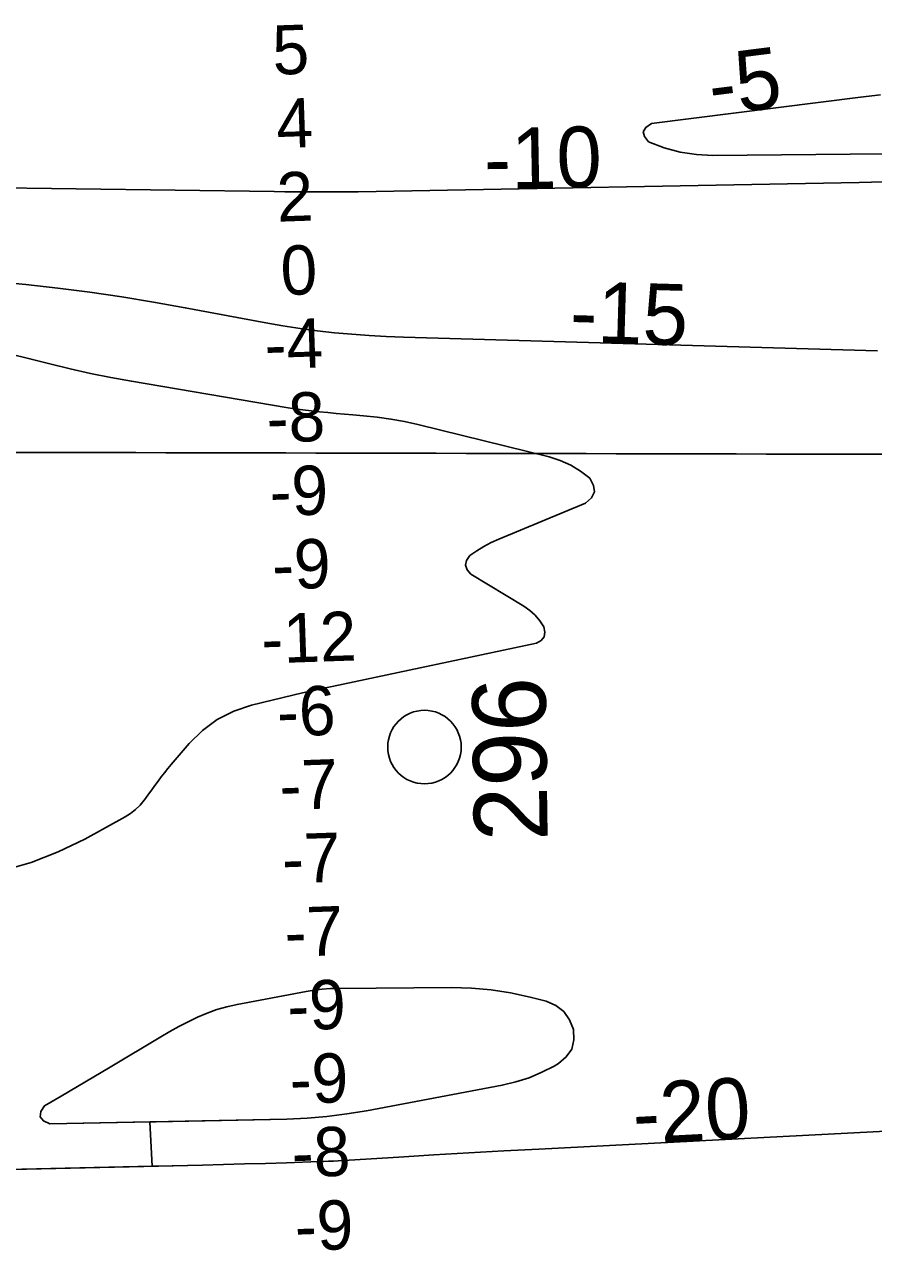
# Model space of a CAD drawing. Extents: x 3192986 to 3230865, y 867483 to 892886.
# Drawn here: x 3199336 to 3200491, y 877893 to 879561 of the extents above; entities that cross this region are included whole.
import ezdxf

# ---------------------------------------------------------------- set-up
doc = ezdxf.new("R2010")
doc.units = 0
for name, color, linetype in [('V-GRID-MAJR', 7, 'Continuous'), ('V-RIVR-IDEN', 7, 'Continuous'), ('V-RIVR-MILE', 7, 'Continuous'), ('V-RIVR-RANG', 7, 'Continuous'), ('V-TOPO-DPTH', 7, 'Continuous'), ('V-TOPO-MINR', 7, 'Continuous'), ('V-TOPO-MINR-IDEN', 7, 'Continuous')]:
    doc.layers.add(name, color=color, linetype=linetype)

msp = doc.modelspace()

# ---------------------------------------------------------------- linework, layer by layer
at = {"layer": 'V-GRID-MAJR'}
msp.add_spline([(3197200.8, 878983.5), (3202427.8, 878971.7), (3207654.8, 878960.7), (3212881.9, 878950.4), (3218108.9, 878940.9), (3223335.9, 878932.2), (3228562.9, 878924.2)], degree=3, dxfattribs=at)
at = {"layer": 'V-RIVR-MILE'}
msp.add_circle((3199880.2, 878577.7), 50, dxfattribs=at)
at = {"layer": 'V-TOPO-DPTH'}
for points in [[(3199271.4, 879339), (3199676, 879333.3), (3199690.3, 879333.2), (3199704.5, 879333), (3199718.8, 879332.9), (3199733, 879332.8), (3199747.3, 879332.8), (3199761.5, 879332.8), (3199775.8, 879333), (3199790, 879333.2), (3200471.4, 879345.9), (3200505.1, 879346.6)], [(3199271.4, 879339), (3199676, 879333.3), (3199690.3, 879333.2), (3199704.5, 879333), (3199718.8, 879332.9), (3199733, 879332.8), (3199747.3, 879332.8), (3199761.5, 879332.8), (3199775.8, 879333), (3199790, 879333.2), (3200471.4, 879345.9), (3200505.1, 879346.6)], [(3199307.3, 878410), (3199345.4, 878420.7), (3199382.2, 878435.3), (3199418.1, 878452.6), (3199473.1, 878482.7), (3199480.4, 878487.4), (3199487.3, 878492.6), (3199493.4, 878498.7), (3199499, 878505.3), (3199500.8, 878507.8), (3199505.1, 878513.6), (3199509.4, 878519.5), (3199513.7, 878525.4), (3199518, 878531.2), (3199522.3, 878537.1), (3199526.7, 878542.8), (3199531.3, 878548.5), (3199535.9, 878554.1), (3199560.3, 878582.8), (3199578.5, 878600.4), (3199598.4, 878615.4), (3199620.8, 878626.4), (3199644.8, 878634.7), (3199701.1, 878648.1), (3199714.5, 878651.3), (3199727.9, 878654.4), (3199741.3, 878657.3), (3199754.7, 878660.2), (3200032.4, 878719.1), (3200038.8, 878722.9), (3200043, 878727.6), (3200043.8, 878733.9), (3200042.5, 878741.2), (3200037, 878749.5), (3200030.7, 878757.1), (3200023.3, 878763.7), (3200015.2, 878769.5), (3199943.3, 878812.8), (3199938.3, 878818.9), (3199935.9, 878825.2), (3199937.6, 878831.6), (3199942.1, 878838.2), (3199951.4, 878844.7), (3199961, 878850.6), (3199971, 878855.8), (3199981.3, 878860.5), (3200099.4, 878909.4), (3200107.4, 878916.8), (3200111.7, 878924.8), (3200110.3, 878933.7), (3200105.2, 878943.3), (3200092.6, 878953), (3200079.3, 878961.4), (3200064.9, 878967.6), (3200049.8, 878972.6), (3199871.3, 879016.3), (3199853, 879020.4), (3199834.6, 879023.8), (3199816.1, 879026.4), (3199797.5, 879028.4), (3199782.9, 879029.6), (3199771.6, 879030.6), (3199760.2, 879031.6), (3199748.8, 879032.7), (3199737.5, 879033.8), (3199726.1, 879035), (3199714.8, 879036.4), (3199703.5, 879038), (3199692.2, 879039.8), (3199481.6, 879075.3), (3199453.8, 879080.4), (3199426, 879086), (3199398.4, 879092.3), (3199370.9, 879099.1), (3199343.5, 879106), (3199315.9, 879112.6)], [(3199315.9, 879112.6), (3199343.5, 879106), (3199370.9, 879099.1), (3199398.4, 879092.3), (3199426, 879086), (3199453.8, 879080.4), (3199481.6, 879075.3), (3199692.2, 879039.8), (3199703.5, 879038), (3199714.8, 879036.4), (3199726.1, 879035), (3199737.5, 879033.8), (3199748.8, 879032.7), (3199760.2, 879031.6), (3199771.6, 879030.6), (3199782.9, 879029.6), (3199797.5, 879028.4), (3199816.1, 879026.4), (3199834.6, 879023.8), (3199853, 879020.4), (3199871.3, 879016.3), (3200049.8, 878972.6), (3200064.9, 878967.6), (3200079.3, 878961.4), (3200092.6, 878953), (3200105.2, 878943.3), (3200110.3, 878933.7), (3200111.7, 878924.8), (3200107.4, 878916.8), (3200099.4, 878909.4), (3199981.3, 878860.5), (3199971, 878855.8), (3199961, 878850.6), (3199951.4, 878844.7), (3199942.1, 878838.2), (3199937.6, 878831.6), (3199935.9, 878825.2), (3199938.3, 878818.9), (3199943.3, 878812.8), (3200015.2, 878769.5), (3200023.3, 878763.7), (3200030.7, 878757.1), (3200037, 878749.5), (3200042.5, 878741.2), (3200043.8, 878733.9), (3200043, 878727.6), (3200038.8, 878722.9), (3200032.4, 878719.1), (3199754.7, 878660.2), (3199741.3, 878657.3), (3199727.9, 878654.4), (3199714.5, 878651.3), (3199701.1, 878648.1), (3199644.8, 878634.7), (3199620.8, 878626.4), (3199598.4, 878615.4), (3199578.5, 878600.4), (3199560.3, 878582.8), (3199535.9, 878554.1), (3199531.3, 878548.5), (3199526.7, 878542.8), (3199522.3, 878537.1), (3199518, 878531.2), (3199513.7, 878525.4), (3199509.4, 878519.5), (3199505.1, 878513.6), (3199500.8, 878507.8), (3199499, 878505.3), (3199493.4, 878498.7), (3199487.3, 878492.6), (3199480.4, 878487.4), (3199473.1, 878482.7), (3199418.1, 878452.6), (3199382.2, 878435.3), (3199345.4, 878420.7), (3199307.3, 878410)], [(3199515.5, 878068), (3199693.2, 878071.7), (3199720.5, 878072.9), (3199747.6, 878075.1), (3199774.5, 878078.6), (3199801.4, 878082.9), (3199985.9, 878117.8), (3200004.4, 878122.3), (3200022.4, 878127.9), (3200039.8, 878135.3), (3200056.8, 878143.8), (3200062.6, 878147.1), (3200073.1, 878156.3), (3200080.5, 878166.9), (3200083.3, 878179.5), (3200083.1, 878193.5), (3200077.6, 878206.8), (3200069.8, 878218), (3200058.8, 878226.1), (3200045.7, 878232), (3200023.8, 878237.5), (3199997.4, 878243.2), (3199970.9, 878247.4), (3199944.1, 878249.6), (3199917.1, 878250.5), (3199763.2, 878249.5), (3199752.2, 878249.1), (3199741.2, 878248.3), (3199730.3, 878247), (3199719.5, 878245.2), (3199625.4, 878227.6), (3199611.5, 878224.5), (3199597.9, 878220.7), (3199584.7, 878215.8), (3199571.6, 878210.3), (3199558.9, 878204), (3199546.2, 878197.5), (3199533.8, 878190.6), (3199521.5, 878183.5), (3199452.7, 878142.5), (3199430.5, 878129.2), (3199408.2, 878116.1), (3199385.9, 878103), (3199363.6, 878089.9), (3199358.5, 878081.8), (3199357.4, 878074.7)], [(3199357.4, 878074.7), (3199362, 878069.3), (3199370.6, 878065), (3199693.2, 878071.7), (3199720.5, 878072.9), (3199747.6, 878075.1), (3199774.5, 878078.6), (3199801.4, 878082.9), (3199985.9, 878117.8), (3200004.4, 878122.3), (3200022.4, 878127.9), (3200039.8, 878135.3), (3200056.8, 878143.8), (3200062.6, 878147.1), (3200073.1, 878156.3), (3200080.5, 878166.9), (3200083.3, 878179.5), (3200083.1, 878193.5), (3200077.6, 878206.8), (3200069.8, 878218), (3200058.8, 878226.1), (3200045.7, 878232), (3200023.8, 878237.5), (3199997.4, 878243.2), (3199970.9, 878247.4), (3199944.1, 878249.6), (3199917.1, 878250.5), (3199763.2, 878249.5), (3199752.2, 878249.1), (3199741.2, 878248.3), (3199730.3, 878247), (3199719.5, 878245.2), (3199625.4, 878227.6), (3199611.5, 878224.5), (3199597.9, 878220.7), (3199584.7, 878215.8), (3199571.6, 878210.3), (3199558.9, 878204), (3199546.2, 878197.5), (3199533.8, 878190.6), (3199521.5, 878183.5), (3199452.7, 878142.5), (3199430.5, 878129.2), (3199408.2, 878116.1), (3199385.9, 878103), (3199363.6, 878089.9), (3199358.5, 878081.8), (3199357.4, 878074.7)], [(3199357.4, 878074.7), (3199362, 878069.3), (3199370.6, 878065), (3199506.7, 878067.8)], [(3199506.7, 878067.8), (3199509.8, 878007.6), (3198879.3, 877993.2)], [(3198879.3, 877993.2), (3199578.4, 878009.2), (3199607, 878009.9), (3199635.5, 878010.6), (3199664.1, 878011.4), (3199692.7, 878012.3), (3199736.6, 878013.8), (3199743.2, 878014), (3199749.8, 878014.3), (3199756.4, 878014.6), (3199763, 878015), (3199845.2, 878020), (3199892.8, 878022.9), (3199940.5, 878025.7), (3199988.2, 878028.3), (3200035.9, 878030.8), (3200612.9, 878060.8)], [(3200612.9, 878060.8), (3200035.9, 878030.8), (3199988.2, 878028.3), (3199940.5, 878025.7), (3199892.8, 878022.9), (3199845.2, 878020), (3199763, 878015), (3199756.4, 878014.6), (3199749.8, 878014.3), (3199743.2, 878014), (3199736.6, 878013.8), (3199692.7, 878012.3), (3199664.1, 878011.4), (3199635.5, 878010.6), (3199607, 878009.9), (3199578.4, 878009.2), (3199516.7, 878007.8), (3199509.8, 878007.6), (3199506.7, 878067.8), (3199515.5, 878068)]]:
    msp.add_lwpolyline(points, dxfattribs=at)
at = {"layer": 'V-TOPO-MINR'}
for points in [[(3200505.7, 879384.5), (3200272.6, 879382.3), (3200250, 879383.6), (3200227.8, 879386.9), (3200206.3, 879393), (3200185.1, 879401), (3200179.5, 879408.2), (3200177.7, 879414.8), (3200181.4, 879420.6), (3200188.9, 879425.8), (3200473.4, 879461.9), (3200500.6, 879465.1)], [(3200505.1, 879346.6), (3200471.4, 879345.9), (3199790, 879333.2), (3199775.8, 879333), (3199761.5, 879332.8), (3199747.3, 879332.8), (3199733, 879332.8), (3199718.8, 879332.9), (3199704.5, 879333), (3199690.3, 879333.2), (3199676, 879333.3), (3199271.4, 879339)], [(3200496.2, 879116.7), (3199851.9, 879135.2), (3199828.3, 879136.2), (3199804.8, 879137.4), (3199781.3, 879139.2), (3199757.8, 879141.4), (3199734.4, 879144.1), (3199711.1, 879147.2), (3199687.8, 879150.9), (3199664.6, 879154.9), (3199554.8, 879175.4), (3199511.6, 879183.1), (3199468.4, 879190.1), (3199425.1, 879196.4), (3199381.6, 879202.1), (3199338.1, 879206.8), (3199294.5, 879210.9)], [(3199307.3, 878410), (3199345.4, 878420.7), (3199382.2, 878435.3), (3199418.1, 878452.6), (3199473.1, 878482.7), (3199480.4, 878487.4), (3199487.3, 878492.6), (3199493.4, 878498.7), (3199499, 878505.3), (3199500.8, 878507.8), (3199505.1, 878513.6), (3199509.4, 878519.5), (3199513.7, 878525.4), (3199518, 878531.2), (3199522.3, 878537.1), (3199526.7, 878542.8), (3199531.3, 878548.5), (3199535.9, 878554.1), (3199560.3, 878582.8), (3199578.5, 878600.4), (3199598.4, 878615.4), (3199620.8, 878626.4), (3199644.8, 878634.7), (3199701.1, 878648.1), (3199714.5, 878651.3), (3199727.9, 878654.4), (3199741.3, 878657.3), (3199754.7, 878660.2), (3200032.4, 878719.1), (3200038.8, 878722.9), (3200043, 878727.6), (3200043.8, 878733.9), (3200042.5, 878741.2), (3200037, 878749.5), (3200030.7, 878757.1), (3200023.3, 878763.7), (3200015.2, 878769.5), (3199943.3, 878812.8), (3199938.3, 878818.9), (3199935.9, 878825.2), (3199937.6, 878831.6), (3199942.1, 878838.2), (3199951.4, 878844.7), (3199961, 878850.6), (3199971, 878855.8), (3199981.3, 878860.5), (3200099.4, 878909.4), (3200107.4, 878916.8), (3200111.7, 878924.8), (3200110.3, 878933.7), (3200105.2, 878943.3), (3200092.6, 878953), (3200079.3, 878961.4), (3200064.9, 878967.6), (3200049.8, 878972.6), (3199871.3, 879016.3), (3199853, 879020.4), (3199834.6, 879023.8), (3199816.1, 879026.4), (3199797.5, 879028.4), (3199782.9, 879029.6), (3199771.6, 879030.6), (3199760.2, 879031.6), (3199748.8, 879032.7), (3199737.5, 879033.8), (3199726.1, 879035), (3199714.8, 879036.4), (3199703.5, 879038), (3199692.2, 879039.8), (3199481.6, 879075.3), (3199453.8, 879080.4), (3199426, 879086), (3199398.4, 879092.3), (3199370.9, 879099.1), (3199343.5, 879106), (3199315.9, 879112.6)], [(3199357.4, 878074.7), (3199362, 878069.3), (3199370.6, 878065), (3199693.2, 878071.7), (3199720.5, 878072.9), (3199747.6, 878075.1), (3199774.5, 878078.6), (3199801.4, 878082.9), (3199985.9, 878117.8), (3200004.4, 878122.3), (3200022.4, 878127.9), (3200039.8, 878135.3), (3200056.8, 878143.8), (3200062.6, 878147.1), (3200073.1, 878156.3), (3200080.5, 878166.9), (3200083.3, 878179.5), (3200083.1, 878193.5), (3200077.6, 878206.8), (3200069.8, 878218), (3200058.8, 878226.1), (3200045.7, 878232), (3200023.8, 878237.5), (3199997.4, 878243.2), (3199970.9, 878247.4), (3199944.1, 878249.6), (3199917.1, 878250.5), (3199763.2, 878249.5), (3199752.2, 878249.1), (3199741.2, 878248.3), (3199730.3, 878247), (3199719.5, 878245.2), (3199625.4, 878227.6), (3199611.5, 878224.5), (3199597.9, 878220.7), (3199584.7, 878215.8), (3199571.6, 878210.3), (3199558.9, 878204), (3199546.2, 878197.5), (3199533.8, 878190.6), (3199521.5, 878183.5), (3199452.7, 878142.5), (3199430.5, 878129.2), (3199408.2, 878116.1), (3199385.9, 878103), (3199363.6, 878089.9), (3199358.5, 878081.8), (3199357.4, 878074.7)], [(3200080.5, 878166.9), (3200083.3, 878179.5), (3200083.1, 878193.5), (3200077.6, 878206.8), (3200069.8, 878218), (3200058.8, 878226.1), (3200045.7, 878232), (3200023.8, 878237.5), (3199997.4, 878243.2), (3199970.9, 878247.4), (3199944.1, 878249.6), (3199917.1, 878250.5), (3199763.2, 878249.5), (3199752.2, 878249.1), (3199741.2, 878248.3), (3199730.3, 878247), (3199719.5, 878245.2), (3199625.4, 878227.6), (3199611.5, 878224.5), (3199597.9, 878220.7), (3199584.7, 878215.8), (3199571.6, 878210.3), (3199558.9, 878204), (3199546.2, 878197.5), (3199533.8, 878190.6), (3199521.5, 878183.5), (3199452.7, 878142.5), (3199430.5, 878129.2), (3199408.2, 878116.1), (3199385.9, 878103), (3199363.6, 878089.9), (3199358.5, 878081.8), (3199357.4, 878074.7), (3199362, 878069.3), (3199370.6, 878065), (3199693.2, 878071.7), (3199720.5, 878072.9), (3199747.6, 878075.1), (3199774.5, 878078.6), (3199801.4, 878082.9), (3199985.9, 878117.8), (3200004.4, 878122.3), (3200022.4, 878127.9), (3200039.8, 878135.3), (3200056.8, 878143.8), (3200062.6, 878147.1), (3200073.1, 878156.3), (3200080.5, 878166.9)], [(3200612.9, 878060.8), (3200035.9, 878030.8), (3199988.2, 878028.3), (3199940.5, 878025.7), (3199892.8, 878022.9), (3199845.2, 878020), (3199763, 878015), (3199756.4, 878014.6), (3199749.8, 878014.3), (3199743.2, 878014), (3199736.6, 878013.8), (3199692.7, 878012.3), (3199664.1, 878011.4), (3199635.5, 878010.6), (3199607, 878009.9), (3199578.4, 878009.2), (3198879.3, 877993.2)]]:
    msp.add_lwpolyline(points, dxfattribs=at)

# ---------------------------------------------------------------- texts
at = {"layer": 'V-RIVR-IDEN'}
msp.add_text('296', height=100, rotation=90.8284, dxfattribs=at).set_placement((3200047.9, 878450.3))
at = {"layer": 'V-RIVR-RANG'}
for s, p in [('5', (3199674.5, 879492.2)), ('4', (3199679.8, 879392.3)), ('2', (3199680.3, 879292.3)), ('0', (3199685.6, 879192.4)), ('-4', (3199663.7, 879091.6)), ('-8', (3199666.4, 878991.6)), ('-9', (3199670.6, 878891.7)), ('-9', (3199674, 878791.8)), ('-12', (3199659.3, 878691.2)), ('-6', (3199680.6, 878591.9)), ('-7', (3199684, 878491.9)), ('-7', (3199687.5, 878392)), ('-7', (3199690.9, 878292.1)), ('-9', (3199694.6, 878192.1)), ('-9', (3199698, 878092.2)), ('-8', (3199700.7, 877992.2)), ('-9', (3199704.9, 877892.3))]:
    msp.add_text(s, height=67, rotation=1.9673, dxfattribs=at).set_placement(p)
at = {"layer": 'V-TOPO-MINR-IDEN'}
for s, rotation, p in [('-5', 7.2347, (3200271.5, 879436.3)), ('-10', 1.0658, (3199961.7, 879336.4)), ('-15', 358.357, (3200077.4, 879128.7)), ('-20', 2.9701, (3200165.3, 878037.6))]:
    msp.add_text(s, height=83, rotation=rotation, dxfattribs=at).set_placement(p)

doc.saveas('drawing.dxf')
